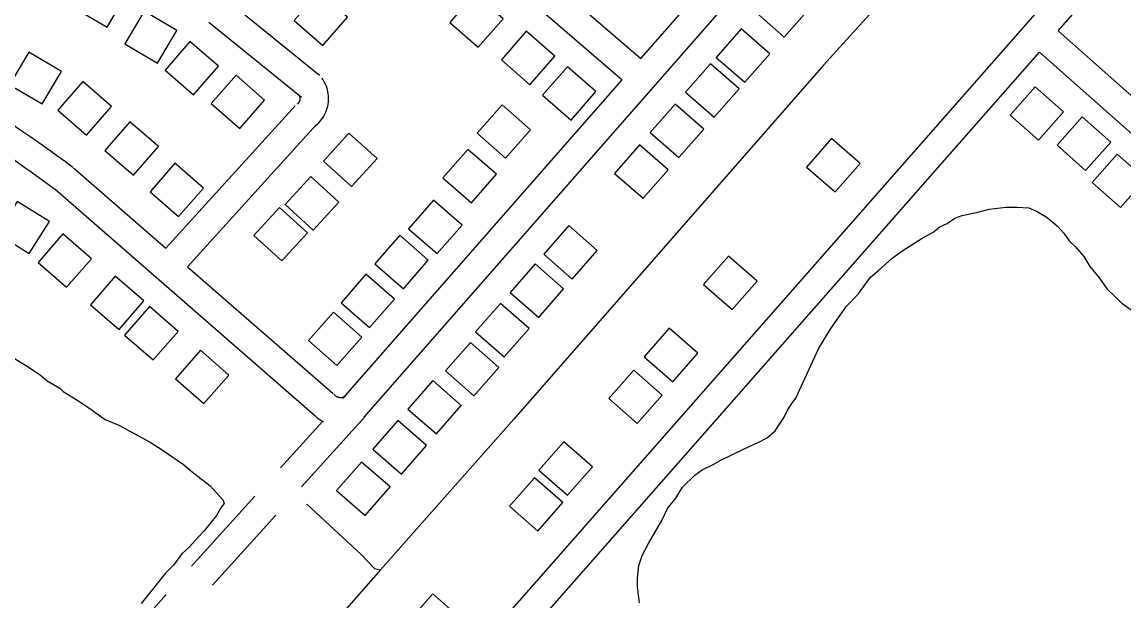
# Model space of a CAD drawing. Extents: x 3598634 to 3636690, y 517270 to 542944.
# Drawn here: x 3625997 to 3627161, y 527737 to 528349 of the extents above; entities that cross this region are included whole.
import ezdxf

# ---------------------------------------------------------------- set-up
doc = ezdxf.new("R2010")
doc.units = 0
for name, color, linetype in [('V-BLDG-OTLN', 7, 'Continuous'), ('V-ROAD-CNTR', 7, 'Continuous'), ('V-SITE-VEGE', 7, 'Continuous'), ('V-TOPO-SHOR', 7, 'Continuous')]:
    doc.layers.add(name, color=color, linetype=linetype)

msp = doc.modelspace()

# ---------------------------------------------------------------- linework, layer by layer
at = {"layer": 'V-BLDG-OTLN'}
for points in [[(3626052, 528364.1), (3626086.6, 528343.9), (3626106.8, 528378.4), (3626072.2, 528398.6)], [(3626801.8, 528333.1), (3626828.1, 528363.2), (3626798.1, 528389.5), (3626771.7, 528359.5)], [(3626284.2, 528350.7), (3626314.4, 528324.4), (3626340.7, 528354.5), (3626310.5, 528380.8)], [(3626448.5, 528348.8), (3626478.6, 528322.6), (3626504.9, 528352.7), (3626474.7, 528379)], [(3626105.4, 528326.1), (3626139.9, 528305.9), (3626160.1, 528340.4), (3626125.6, 528360.6)], [(3626503.1, 528309.2), (3626533.2, 528282.9), (3626559.5, 528313.1), (3626529.3, 528339.4)], [(3626760.1, 528285.5), (3626786.5, 528315.6), (3626756.4, 528342), (3626730, 528311.9)], [(3626147.8, 528298.5), (3626178, 528272.2), (3626204.2, 528302.4), (3626174.1, 528328.6)], [(3625983.6, 528282.8), (3626018.1, 528262.6), (3626038.3, 528297.1), (3626003.8, 528317.3)], [(3626546.6, 528271.8), (3626576.7, 528245.5), (3626603, 528275.7), (3626572.8, 528302)], [(3626727.8, 528248.6), (3626754.2, 528278.7), (3626724.1, 528305.1), (3626697.7, 528275)], [(3626196.5, 528263), (3626226.7, 528236.7), (3626252.9, 528266.8), (3626222.8, 528293.1)], [(3626034.7, 528256), (3626064.9, 528229.7), (3626091.2, 528259.9), (3626061, 528286.2)], [(3627096.8, 528254.3), (3627066.9, 528280.8), (3627040.3, 528250.9), (3627070.3, 528224.4)], [(3626507.5, 528205.2), (3626533.9, 528235.3), (3626503.8, 528261.7), (3626477.4, 528231.6)], [(3626690.4, 528205.9), (3626716.8, 528236), (3626686.7, 528262.4), (3626660.3, 528232.3)], [(3626084.4, 528213.6), (3626114.6, 528187.3), (3626140.8, 528217.5), (3626110.7, 528243.7)], [(3627146.6, 528222.4), (3627116.6, 528248.9), (3627090.1, 528219), (3627120, 528192.4)], [(3626342.1, 528231.8), (3626315.2, 528202.2), (3626344.8, 528175.3), (3626371.7, 528204.9)], [(3626652.8, 528163), (3626679.1, 528193.1), (3626649.1, 528219.4), (3626622.7, 528189.3)], [(3626855.6, 528169.6), (3626881.9, 528199.7), (3626851.9, 528226), (3626825.5, 528195.9)], [(3626471.4, 528158.2), (3626497.8, 528188.3), (3626467.7, 528214.6), (3626441.3, 528184.6)], [(3627183.4, 528183.1), (3627153.5, 528209.6), (3627127, 528179.7), (3627156.9, 528153.1)], [(3626132, 528169.9), (3626162.1, 528143.6), (3626188.4, 528173.7), (3626158.3, 528200)], [(3626301.7, 528185.8), (3626274.8, 528156.2), (3626304.4, 528129.3), (3626331.3, 528158.9)], [(3626435.1, 528104.5), (3626461.5, 528134.5), (3626431.4, 528160.9), (3626405, 528130.8)], [(3626025.7, 528138.3), (3625991.8, 528159.6), (3625970.5, 528125.8), (3626004.4, 528104.5)], [(3626268.6, 528153.3), (3626241.7, 528123.7), (3626271.3, 528096.8), (3626298.2, 528126.4)], [(3626578, 528077.6), (3626604.3, 528107.7), (3626574.2, 528134), (3626547.9, 528103.9)], [(3626070.2, 528099), (3626040, 528125.3), (3626013.8, 528095.2), (3626043.9, 528068.9)], [(3626399.6, 528067.4), (3626425.9, 528097.5), (3626395.9, 528123.8), (3626369.5, 528093.7)], [(3626542.5, 528037), (3626568.8, 528067.1), (3626538.7, 528093.5), (3626512.4, 528063.4)], [(3626746.8, 528045.3), (3626773.1, 528075.4), (3626743, 528101.8), (3626716.7, 528071.7)], [(3626125.5, 528054.4), (3626095.3, 528080.7), (3626069, 528050.5), (3626099.2, 528024.2)], [(3626363.8, 528026.3), (3626390.1, 528056.4), (3626360, 528082.7), (3626333.7, 528052.6)], [(3626161.6, 528022.2), (3626131.4, 528048.5), (3626105.1, 528018.4), (3626135.3, 527992.1)], [(3626505.9, 527995.3), (3626532.3, 528025.4), (3626502.2, 528051.8), (3626475.8, 528021.7)], [(3626329.4, 527986.2), (3626355.8, 528016.2), (3626325.7, 528042.6), (3626299.3, 528012.5)], [(3626684, 527969.1), (3626710.4, 527999.1), (3626680.3, 528025.5), (3626653.9, 527995.4)], [(3626474.1, 527954.1), (3626500.5, 527984.2), (3626470.4, 528010.6), (3626444.1, 527980.5)], [(3626215.2, 527976.1), (3626185.1, 528002.4), (3626158.8, 527972.2), (3626188.9, 527945.9)], [(3626646.6, 527924.8), (3626673, 527954.9), (3626642.9, 527981.3), (3626616.5, 527951.2)], [(3626434.4, 527913.9), (3626460.7, 527944), (3626430.6, 527970.3), (3626404.3, 527940.2)], [(3626397.5, 527871.5), (3626423.9, 527901.6), (3626393.8, 527928), (3626367.4, 527897.9)], [(3626572.8, 527849.1), (3626599.2, 527879.2), (3626569.1, 527905.6), (3626542.7, 527875.5)], [(3626359.1, 527827.7), (3626385.5, 527857.8), (3626355.4, 527884.2), (3626329, 527854.1)], [(3626541.7, 527811.2), (3626568, 527841.3), (3626538, 527867.6), (3626511.6, 527837.5)], [(3626434.2, 527688.5), (3626460.6, 527718.6), (3626430.5, 527745), (3626404.1, 527714.9)]]:
    msp.add_lwpolyline(points, close=True, dxfattribs=at)
at = {"layer": 'V-ROAD-CNTR'}
for p, q in [((3626358.8, 527932), (3626291.8, 527857.8)), ((3626314, 527927.1), (3626269.6, 527877.9)), ((3626242.8, 527848.2), (3626175.8, 527774)), ((3626265, 527828.1), (3626198, 527753.9)), ((3626149, 527744.3), (3626082.6, 527669.5))]:
    msp.add_line(p, q, dxfattribs=at)
for points in [[(3626358.2, 527931.6), (3626969, 528629)], [(3626358.2, 528562.3), (3626650.4, 528310.7)], [(3626338.6, 528539.5), (3626630.6, 528288.2)], [(3627091.2, 528340), (3627238.8, 528508)], [(3626650.4, 528310.7), (3626789.3, 528469.3)], [(3625491.8, 526564.5), (3627158.8, 528462.4)], [(3626310.8, 528292.8), (3626212.9, 528372.2)], [(3626291.9, 528269.5), (3626194, 528348.9)], [(3627267.7, 528183.6), (3627091.2, 528340)], [(3625848.1, 528324.7), (3625858.2, 528319.2), (3625868.3, 528313.7), (3625878.3, 528308), (3625888.4, 528302.3), (3625898.3, 528296.6), (3625908.2, 528290.7), (3625918.1, 528284.8), (3625928, 528278.8), (3625937.8, 528272.8), (3625947.5, 528266.6), (3625957.2, 528260.5), (3625966.9, 528254.2), (3625976.5, 528247.9), (3625986.1, 528241.5), (3625995.6, 528235), (3626005.1, 528228.5), (3626014.6, 528221.9), (3626024, 528215.3), (3626033.3, 528208.5), (3626042.6, 528201.7), (3626050.4, 528196)], [(3626434, 527591.8), (3627071.4, 528317.4)], [(3627564.6, 527880.4), (3627071.4, 528317.4)], [(3625833.8, 528298.3), (3625843.8, 528292.9), (3625853.7, 528287.5), (3625863.6, 528281.9), (3625873.4, 528276.3), (3625883.2, 528270.7), (3625892.9, 528264.9), (3625902.6, 528259.1), (3625912.3, 528253.2), (3625921.9, 528247.3), (3625931.5, 528241.3), (3625941, 528235.2), (3625950.5, 528229.1), (3625960, 528222.9), (3625969.4, 528216.6), (3625978.7, 528210.2), (3625988, 528203.8), (3625997.3, 528197.4), (3626006.5, 528190.8), (3626015.7, 528184.2), (3626024.9, 528177.6), (3626032.5, 528171.9)], [(3626305.7, 528238.7), (3626307.1, 528239.7), (3626308.7, 528241.2), (3626310.3, 528242.8), (3626311.8, 528244.4), (3626313.2, 528246.2), (3626314.5, 528248), (3626315.7, 528249.9), (3626316.7, 528251.8), (3626317.7, 528253.9), (3626318.5, 528256), (3626319.2, 528258.1), (3626319.7, 528260.2), (3626320.1, 528262.4), (3626320.4, 528264.6), (3626320.6, 528266.9), (3626320.6, 528269.1), (3626320.5, 528271.3), (3626320.2, 528273.5), (3626319.8, 528275.7), (3626319.3, 528277.9), (3626318.7, 528280), (3626317.9, 528282.1), (3626317, 528284.2), (3626316, 528286.1), (3626314.8, 528288.1), (3626313.7, 528289.7), (3626313.5, 528290)], [(3626335.6, 527951.4), (3626630.6, 528288.2)], [(3626287.4, 528262.4), (3626288.1, 528263), (3626288.4, 528263.2), (3626288.7, 528263.5), (3626289, 528263.8), (3626289.2, 528264.2), (3626289.4, 528264.5), (3626289.7, 528264.9), (3626289.9, 528265.2), (3626290, 528265.6), (3626290.2, 528266), (3626290.3, 528266.4), (3626290.4, 528266.8), (3626290.5, 528267.2), (3626290.5, 528267.6), (3626290.6, 528268), (3626290.6, 528268.4), (3626290.5, 528268.8), (3626290.5, 528269.2), (3626290.4, 528269.6), (3626290.3, 528270), (3626290.2, 528270.4), (3626290.1, 528270.8), (3626289.9, 528271.2), (3626289.7, 528271.6), (3626289.5, 528271.9), (3626289.2, 528272.4), (3626289.3, 528272.3)], [(3626148.8, 528110.3), (3626285.4, 528260.6)], [(3626171.4, 528090.6), (3626307.6, 528240.5)], [(3626051.3, 528195.3), (3626148.8, 528110.3)], [(3626031.6, 528172.6), (3626305.6, 527933.8)], [(3626171.4, 528090.6), (3626325.3, 527956.5)], [(3626326.1, 527955.8), (3626326.7, 527955.1), (3626327.1, 527954.7), (3626327.6, 527954.4), (3626328, 527954), (3626328.5, 527953.8), (3626329, 527953.5), (3626329.5, 527953.3), (3626330, 527953.1), (3626330.5, 527952.9), (3626331, 527952.7), (3626331.6, 527952.6), (3626332.1, 527952.5), (3626332.6, 527952.5), (3626333.2, 527952.4), (3626333.7, 527952.5), (3626334.3, 527952.5), (3626334.8, 527952.6), (3626335.4, 527952.7), (3626335.9, 527952.8), (3626336.4, 527953), (3626336.9, 527953.1), (3626337.4, 527953.4), (3626337.9, 527953.6), (3626338.5, 527953.9), (3626338.8, 527954.2)], [(3626304.8, 527934.5), (3626306.1, 527933.3), (3626307.8, 527931.7), (3626309.6, 527930.3), (3626311.4, 527929), (3626313.4, 527927.8), (3626315.3, 527926.8)]]:
    msp.add_lwpolyline(points, dxfattribs=at)
at = {"layer": 'V-SITE-VEGE'}
for points in [[(3626947.5, 528120.7), (3626959, 528127.1), (3626966, 528132.6), (3626974, 528136.3), (3626981.9, 528141.8), (3626989.9, 528144.6), (3627007.7, 528148.5), (3627018.4, 528151.3), (3627036.2, 528153.4), (3627047.8, 528153.6), (3627060.3, 528152.9), (3627068.3, 528149.5), (3627078.3, 528143.4), (3627083.7, 528139.1), (3627090.9, 528133), (3627097.3, 528125.9), (3627102.8, 528118), (3627109.1, 528111.9), (3627118.2, 528101.3), (3627124.7, 528090.7), (3627134.7, 528078.4), (3627142.9, 528066.9), (3627158.3, 528052), (3627181.8, 528035.5)], [(3626649, 527735.5), (3626646.9, 527752.4), (3626646.8, 527761.4), (3626648.3, 527774.8), (3626651.7, 527785.5), (3626658.6, 527798.1), (3626672.5, 527822.5), (3626678.5, 527835.1), (3626687.3, 527845.9), (3626694.2, 527857.6), (3626707.4, 527870.3), (3626715.3, 527875.8), (3626726.8, 527881.4), (3626734.7, 527886), (3626759.5, 527898), (3626777.2, 527906.3), (3626784.3, 527910), (3626792.2, 527917.3), (3626796.5, 527923.6), (3626801.8, 527931.7), (3626805.2, 527938.9), (3626810.4, 527947), (3626813.9, 527951.6), (3626838, 528003.7), (3626843.2, 528012.7), (3626851, 528025.4), (3626867.6, 528048.8), (3626879.8, 528061.5), (3626892.9, 528079.6), (3626901.7, 528086.9), (3626915.8, 528099.6), (3626927.2, 528107.8), (3626947.5, 528120.7)], [(3625988.9, 527993.6), (3626000.6, 527986.7), (3626015.9, 527976.3), (3626023.2, 527970.1), (3626036.7, 527962.3), (3626040.3, 527958.8), (3626055.6, 527949.3), (3626067.4, 527941.5), (3626084.5, 527929.3), (3626098.9, 527923.3), (3626132.2, 527905.1), (3626145.8, 527896.4), (3626167.4, 527881.6), (3626176.5, 527873.7), (3626195.5, 527858.9), (3626209.1, 527844), (3626210.1, 527840.4), (3626207.4, 527836.8), (3626202.3, 527827.8), (3626189.1, 527811.5), (3626183, 527805.2), (3626173.4, 527794.3), (3626165.5, 527787), (3626156.8, 527775.3), (3626148, 527766.2), (3626138.4, 527754.4), (3626122.7, 527734.5)]]:
    msp.add_lwpolyline(points, dxfattribs=at)
at = {"layer": 'V-TOPO-SHOR'}
for points in [[(3627051.4, 528533.5), (3626843.3, 528303.6), (3626516.2, 527929.4), (3626375.3, 527770.4), (3625942.1, 527277)], [(3626297.6, 527839.5), (3626354.8, 527786.5), (3626369.1, 527771.7), (3626375.3, 527770.4)]]:
    msp.add_lwpolyline(points, dxfattribs=at)

doc.saveas('drawing.dxf')
